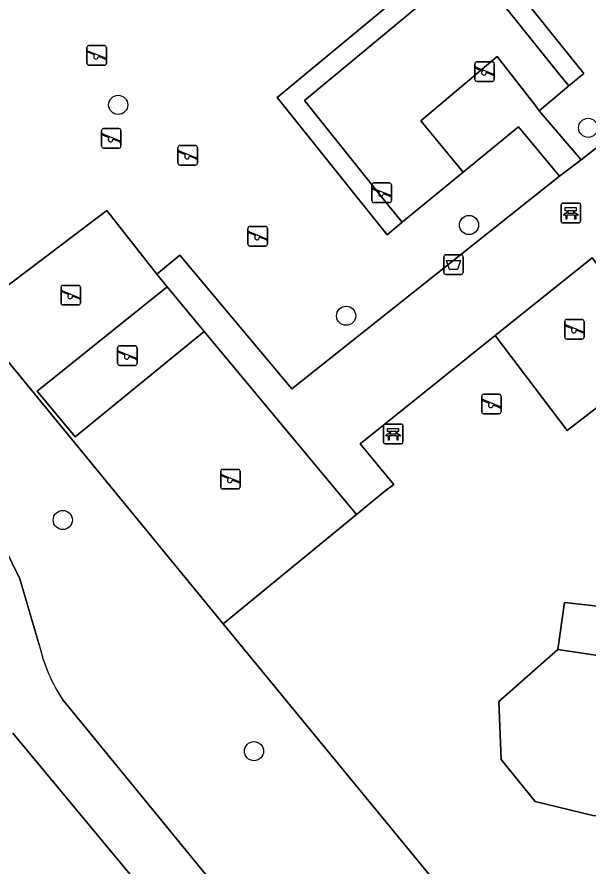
# Model space of a CAD drawing. Extents: x 159888 to 160761, y 384031 to 384750.
# Drawn here: x 160267.05 to 160296.22, y 384132.05 to 384175.41 of the extents above; entities that cross this region are included whole.
import ezdxf

# ---------------------------------------------------------------- set-up
doc = ezdxf.new("R2010")
doc.units = 0
for name, color, linetype in [('IMGEO_Afvalbak', 7, 'Continuous'), ('IMGEO_Bank', 7, 'Continuous'), ('IMGEO_Boom', 7, 'Continuous'), ('IMGEO_Groenvoorziening', 7, 'Continuous'), ('IMGEO_Hek', 7, 'Continuous'), ('IMGEO_Loofbos', 7, 'Continuous'), ('IMGEO_Speelvoorziening', 7, 'Continuous'), ('IMGEO_Terreindeel_gesloten', 7, 'Continuous'), ('IMGEO_Terreindeel_zand', 7, 'Continuous'), ('IMGEO_Voetpad_gesloten', 7, 'Continuous'), ('IMGEO_Voetpad_open', 7, 'Continuous')]:
    doc.layers.add(name, color=color, linetype=linetype)

msp = doc.modelspace()

# ---------------------------------------------------------------- linework, layer by layer
at = {"layer": 'IMGEO_Afvalbak'}
for p, q in [((160288.849, 384162.362), (160288.849, 384163.162)), ((160288.849, 384163.162), (160288.849, 384162.362)), ((160288.949, 384163.262), (160289.739, 384163.262)), ((160289.739, 384163.262), (160288.949, 384163.262)), ((160289.839, 384163.162), (160289.839, 384162.362)), ((160289.839, 384162.362), (160289.839, 384163.162)), ((160289.739, 384162.262), (160288.949, 384162.262)), ((160288.949, 384162.262), (160289.739, 384162.262))]:
    msp.add_line(p, q, dxfattribs=at)
msp.add_lwpolyline([(160288.992, 384162.976), (160289.696, 384162.976), (160289.547, 384162.506), (160289.141, 384162.506), (160288.992, 384162.976)], dxfattribs=at)
for centre, start, end in [((160288.949, 384163.162), 90, 180), ((160288.949, 384163.162), 90, 180), ((160289.739, 384163.162), 0, 90), ((160289.739, 384163.162), 360, 90), ((160288.949, 384162.362), 180, 270), ((160288.949, 384162.362), 180, 270), ((160289.739, 384162.362), 270, 0), ((160289.739, 384162.362), 270, 0)]:
    msp.add_arc(centre, 0.1, start, end, dxfattribs=at)
at = {"layer": 'IMGEO_Bank'}
for p, q in [((160294.84, 384164.972), (160294.84, 384165.813)), ((160294.84, 384165.813), (160294.84, 384164.972)), ((160294.915, 384165.897), (160295.756, 384165.897)), ((160295.756, 384165.897), (160294.915, 384165.897)), ((160295.84, 384165.822), (160295.84, 384164.981)), ((160295.84, 384164.981), (160295.84, 384165.822)), ((160295.537, 384165.295), (160295.144, 384165.295)), ((160295.149, 384165.403), (160295.149, 384165.509)), ((160295.193, 384165.509), (160295.193, 384165.403)), ((160295.481, 384165.515), (160295.199, 384165.515)), ((160295.199, 384165.397), (160295.481, 384165.397)), ((160295.487, 384165.403), (160295.487, 384165.509)), ((160295.531, 384165.509), (160295.531, 384165.403)), ((160295.765, 384164.897), (160294.924, 384164.897)), ((160294.924, 384164.897), (160295.765, 384164.897)), ((160285.764, 384153.69), (160285.764, 384154.531)), ((160285.764, 384154.531), (160285.764, 384153.69)), ((160285.839, 384154.615), (160286.68, 384154.615)), ((160286.68, 384154.615), (160285.839, 384154.615)), ((160286.764, 384154.54), (160286.764, 384153.699)), ((160286.764, 384153.699), (160286.764, 384154.54)), ((160286.461, 384154.013), (160286.068, 384154.013)), ((160286.073, 384154.121), (160286.073, 384154.227)), ((160286.117, 384154.227), (160286.117, 384154.121)), ((160286.405, 384154.233), (160286.123, 384154.233)), ((160286.123, 384154.115), (160286.405, 384154.115)), ((160286.411, 384154.121), (160286.411, 384154.227)), ((160286.455, 384154.227), (160286.455, 384154.121)), ((160286.689, 384153.615), (160285.848, 384153.615)), ((160285.848, 384153.615), (160286.689, 384153.615))]:
    msp.add_line(p, q, dxfattribs=at)
for points in [[(160295.143, 384165.515), (160295.057, 384165.515), (160295.057, 384165.676), (160295.62, 384165.676), (160295.62, 384165.515), (160295.537, 384165.515)], [(160295.087, 384165.295), (160294.945, 384165.295), (160295.057, 384165.397), (160295.143, 384165.397)], [(160295.137, 384165.288), (160295.137, 384165.081), (160295.094, 384165.081), (160295.094, 384165.288)], [(160295.537, 384165.397), (160295.62, 384165.397), (160295.732, 384165.295), (160295.593, 384165.295)], [(160295.587, 384165.288), (160295.587, 384165.081), (160295.543, 384165.081), (160295.543, 384165.288)], [(160286.067, 384154.233), (160285.981, 384154.233), (160285.981, 384154.394), (160286.544, 384154.394), (160286.544, 384154.233), (160286.461, 384154.233)], [(160286.011, 384154.013), (160285.869, 384154.013), (160285.981, 384154.115), (160286.067, 384154.115)], [(160286.061, 384154.006), (160286.061, 384153.799), (160286.018, 384153.799), (160286.018, 384154.006)], [(160286.461, 384154.115), (160286.544, 384154.115), (160286.656, 384154.013), (160286.517, 384154.013)], [(160286.511, 384154.006), (160286.511, 384153.799), (160286.467, 384153.799), (160286.467, 384154.006)]]:
    msp.add_lwpolyline(points, dxfattribs=at)
for centre, radius, start, end in [((160294.918, 384165.819), 0.0779, 92.4484, 184.2845), ((160294.918, 384165.819), 0.0779, 92.4484, 184.2845), ((160295.762, 384165.819), 0.0779, 2.4484, 94.2845), ((160295.762, 384165.819), 0.0779, 2.4484, 94.2845), ((160295.087, 384165.288), 0.00671, 2.8957, 87.1043), ((160295.144, 384165.288), 0.00671, 92.8957, 177.1043), ((160295.142, 384165.508), 0.00671, 2.8957, 87.1043), ((160295.142, 384165.404), 0.00671, 272.8957, 357.1043), ((160295.199, 384165.508), 0.00671, 92.8957, 177.1043), ((160295.199, 384165.404), 0.00671, 182.8957, 267.1043), ((160295.481, 384165.508), 0.00671, 2.8957, 87.1043), ((160295.481, 384165.404), 0.00671, 272.8957, 357.1043), ((160295.538, 384165.508), 0.00671, 92.8957, 177.1043), ((160295.538, 384165.404), 0.00671, 182.8957, 267.1043), ((160295.536, 384165.288), 0.00671, 2.8957, 87.1043), ((160295.593, 384165.288), 0.00671, 92.8957, 177.1043), ((160294.918, 384164.975), 0.0779, 182.4484, 274.2845), ((160294.918, 384164.975), 0.0779, 182.4484, 274.2845), ((160295.762, 384164.975), 0.0779, 272.4484, 4.2845), ((160295.762, 384164.975), 0.0779, 272.4484, 4.2845), ((160285.842, 384154.537), 0.0779, 92.4484, 184.2845), ((160285.842, 384154.537), 0.0779, 92.4484, 184.2845), ((160286.686, 384154.537), 0.0779, 2.4484, 94.2845), ((160286.686, 384154.537), 0.0779, 2.4484, 94.2845), ((160286.011, 384154.006), 0.00671, 2.8957, 87.1043), ((160286.068, 384154.006), 0.00671, 92.8957, 177.1043), ((160286.066, 384154.226), 0.00671, 2.8957, 87.1043), ((160286.066, 384154.122), 0.00671, 272.8957, 357.1043), ((160286.123, 384154.226), 0.00671, 92.8957, 177.1043), ((160286.123, 384154.122), 0.00671, 182.8957, 267.1043), ((160286.405, 384154.226), 0.00671, 2.8957, 87.1043), ((160286.405, 384154.122), 0.00671, 272.8957, 357.1043), ((160286.462, 384154.226), 0.00671, 92.8957, 177.1043), ((160286.462, 384154.122), 0.00671, 182.8957, 267.1043), ((160286.46, 384154.006), 0.00671, 2.8957, 87.1043), ((160286.517, 384154.006), 0.00671, 92.8957, 177.1043), ((160285.842, 384153.693), 0.0779, 182.4484, 274.2845), ((160285.842, 384153.693), 0.0779, 182.4484, 274.2845), ((160286.686, 384153.693), 0.0779, 272.4484, 4.2845), ((160286.686, 384153.693), 0.0779, 272.4484, 4.2845)]:
    msp.add_arc(centre, radius, start, end, dxfattribs=at)
at = {"layer": 'IMGEO_Boom'}
for centre in [(160272.221, 384170.92), (160296.223, 384169.748), (160290.14, 384164.783), (160283.862, 384160.15), (160269.39, 384149.717), (160279.154, 384137.911)]:
    msp.add_circle(centre, 0.489, dxfattribs=at)
at = {"layer": 'IMGEO_Groenvoorziening'}
for points in [[(160290.341, 384179.591), (160295.996, 384172.524), (160295.244, 384171.896), (160293.714, 384170.618), (160295.871, 384168.118), (160307.246, 384177.051), (160301.391, 384182.317), (160300.158, 384183.369), (160299.803, 384183.751)], [(160264.608, 384160.21), (160271.638, 384165.532), (160274.194, 384162.272), (160275.363, 384163.244), (160281.092, 384156.411), (160294.769, 384167.279), (160292.662, 384169.805), (160289.836, 384167.48), (160286.727, 384164.922), (160285.955, 384164.286), (160280.34, 384171.293), (160290.341, 384179.591)], [(160243.227, 384176.784), (160244.171, 384175.37), (160266.388, 384148.343), (160267.193, 384146.72), (160268.184, 384143.338)], [(160324.007, 384087.931), (160277.589, 384144.414), (160264.608, 384160.21)], [(160300.42, 384157.927), (160300.432, 384157.941), (160300.213, 384158.196), (160300.017, 384158.045), (160295.146, 384154.295), (160291.475, 384159.134), (160284.58, 384153.615), (160286.304, 384151.528), (160285.841, 384151.184), (160284.4, 384150.002), (160277.589, 384144.414), (160324.007, 384087.931)], [(160302.529, 384149.812), (160302.344, 384149.48), (160298.682, 384144.692), (160298.42, 384142.539), (160298.598, 384142.512), (160299.535, 384139.968), (160300.192, 384136.814), (160298.433, 384134.61), (160296.471, 384134.62), (160293.519, 384135.338), (160291.78, 384137.481), (160291.669, 384140.453), (160294.674, 384143.104), (160295.019, 384145.507), (160297.921, 384145.183), (160301.189, 384150.304), (160301.379, 384150.576)], [(160269.393, 384140.528), (160300.211, 384102.872)]]:
    msp.add_lwpolyline(points, dxfattribs=at)
msp.add_arc((160276.463, 384145.235), 8.493, 192.9051, 213.6544, dxfattribs=at)
at = {"layer": 'IMGEO_Hek'}
for points in [[(160316.691, 384188.671), (160318.655, 384188.161), (160320.203, 384186.297), (160370.292, 384125.992), (160324.007, 384087.931), (160277.589, 384144.414)], [(160277.589, 384144.414), (160264.608, 384160.21)]]:
    msp.add_lwpolyline(points, dxfattribs=at)
at = {"layer": 'IMGEO_Loofbos'}
msp.add_lwpolyline([(160066.68, 384370.291), (160193.352, 384215.552), (160194.058, 384214.708), (160268.036, 384124.35), (160288.101, 384100.341), (160297.593, 384089.785), (160298.492, 384090.532), (160299.782, 384091.604), (160299.243, 384092.196), (160298.784, 384092.872), (160298.42, 384094.039), (160299.009, 384094.843), (160301.787, 384093.748), (160302.104, 384093.532), (160305.284, 384096.175), (160304.192, 384096.933), (160301.655, 384098.535), (160299.267, 384100.372), (160297.058, 384102.422), (160295.057, 384104.657), (160286.755, 384114.838), (160266.831, 384138.832)], dxfattribs=at)
at = {"layer": 'IMGEO_Speelvoorziening'}
for p, q in [((160270.724, 384173.945), (160271.514, 384173.945)), ((160271.514, 384173.945), (160270.724, 384173.945)), ((160270.624, 384173.045), (160270.624, 384173.845)), ((160270.624, 384173.845), (160270.624, 384173.045)), ((160271.007, 384173.473), (160270.668, 384173.61)), ((160270.693, 384173.67), (160271.569, 384173.317)), ((160271.614, 384173.845), (160271.614, 384173.045)), ((160271.614, 384173.045), (160271.614, 384173.845)), ((160271.545, 384173.257), (160271.205, 384173.394)), ((160290.54, 384173.12), (160291.33, 384173.12)), ((160291.33, 384173.12), (160290.54, 384173.12)), ((160271.514, 384172.945), (160270.724, 384172.945)), ((160270.724, 384172.945), (160271.514, 384172.945)), ((160290.44, 384172.22), (160290.44, 384173.02)), ((160290.44, 384173.02), (160290.44, 384172.22)), ((160290.823, 384172.648), (160290.484, 384172.785)), ((160290.509, 384172.845), (160291.385, 384172.492)), ((160291.43, 384173.02), (160291.43, 384172.22)), ((160291.43, 384172.22), (160291.43, 384173.02)), ((160291.361, 384172.432), (160291.021, 384172.569)), ((160291.33, 384172.12), (160290.54, 384172.12)), ((160290.54, 384172.12), (160291.33, 384172.12)), ((160271.368, 384168.812), (160271.368, 384169.612)), ((160271.368, 384169.612), (160271.368, 384168.812)), ((160271.468, 384169.712), (160272.258, 384169.712)), ((160272.258, 384169.712), (160271.468, 384169.712)), ((160272.358, 384169.612), (160272.358, 384168.812)), ((160272.358, 384168.812), (160272.358, 384169.612)), ((160271.751, 384169.24), (160271.412, 384169.377)), ((160271.437, 384169.437), (160272.313, 384169.084)), ((160272.289, 384169.024), (160271.949, 384169.161)), ((160272.258, 384168.712), (160271.468, 384168.712)), ((160271.468, 384168.712), (160272.258, 384168.712)), ((160275.272, 384167.946), (160275.272, 384168.746)), ((160275.272, 384168.746), (160275.272, 384167.946)), ((160275.372, 384168.846), (160276.162, 384168.846)), ((160276.162, 384168.846), (160275.372, 384168.846)), ((160276.262, 384168.746), (160276.262, 384167.946)), ((160276.262, 384167.946), (160276.262, 384168.746)), ((160275.655, 384168.374), (160275.316, 384168.511)), ((160275.341, 384168.571), (160276.217, 384168.218)), ((160276.193, 384168.158), (160275.853, 384168.295)), ((160276.162, 384167.846), (160275.372, 384167.846)), ((160275.372, 384167.846), (160276.162, 384167.846)), ((160285.183, 384166.03), (160285.183, 384166.83)), ((160285.183, 384166.83), (160285.183, 384166.03)), ((160285.566, 384166.458), (160285.227, 384166.595)), ((160285.252, 384166.655), (160286.128, 384166.302)), ((160285.283, 384166.93), (160286.073, 384166.93)), ((160286.073, 384166.93), (160285.283, 384166.93)), ((160286.173, 384166.83), (160286.173, 384166.03)), ((160286.173, 384166.03), (160286.173, 384166.83)), ((160286.104, 384166.242), (160285.764, 384166.379)), ((160286.073, 384165.93), (160285.283, 384165.93)), ((160285.283, 384165.93), (160286.073, 384165.93)), ((160278.849, 384163.812), (160278.849, 384164.612)), ((160278.849, 384164.612), (160278.849, 384163.812)), ((160279.232, 384164.24), (160278.893, 384164.377)), ((160278.918, 384164.437), (160279.794, 384164.084)), ((160278.949, 384164.712), (160279.739, 384164.712)), ((160279.739, 384164.712), (160278.949, 384164.712)), ((160279.839, 384164.612), (160279.839, 384163.812)), ((160279.839, 384163.812), (160279.839, 384164.612)), ((160279.77, 384164.024), (160279.43, 384164.161)), ((160279.739, 384163.712), (160278.949, 384163.712)), ((160278.949, 384163.712), (160279.739, 384163.712)), ((160269.3, 384160.8), (160269.3, 384161.6)), ((160269.3, 384161.6), (160269.3, 384160.8)), ((160269.683, 384161.228), (160269.344, 384161.365)), ((160269.369, 384161.425), (160270.245, 384161.072)), ((160269.4, 384161.7), (160270.19, 384161.7)), ((160270.19, 384161.7), (160269.4, 384161.7)), ((160270.29, 384161.6), (160270.29, 384160.8)), ((160270.29, 384160.8), (160270.29, 384161.6)), ((160270.221, 384161.012), (160269.881, 384161.149)), ((160270.19, 384160.7), (160269.4, 384160.7)), ((160269.4, 384160.7), (160270.19, 384160.7)), ((160295.027, 384159.058), (160295.027, 384159.858)), ((160295.027, 384159.858), (160295.027, 384159.058)), ((160295.41, 384159.486), (160295.071, 384159.623)), ((160295.096, 384159.683), (160295.972, 384159.33)), ((160295.127, 384159.958), (160295.917, 384159.958)), ((160295.917, 384159.958), (160295.127, 384159.958)), ((160296.017, 384159.858), (160296.017, 384159.058)), ((160296.017, 384159.058), (160296.017, 384159.858)), ((160295.948, 384159.27), (160295.608, 384159.407)), ((160295.917, 384158.958), (160295.127, 384158.958)), ((160295.127, 384158.958), (160295.917, 384158.958)), ((160272.191, 384157.717), (160272.191, 384158.517)), ((160272.191, 384158.517), (160272.191, 384157.717)), ((160272.26, 384158.342), (160273.136, 384157.989)), ((160272.291, 384158.617), (160273.081, 384158.617)), ((160273.081, 384158.617), (160272.291, 384158.617)), ((160273.181, 384158.517), (160273.181, 384157.717)), ((160273.181, 384157.717), (160273.181, 384158.517)), ((160272.574, 384158.145), (160272.235, 384158.282)), ((160273.112, 384157.929), (160272.772, 384158.066)), ((160273.081, 384157.617), (160272.291, 384157.617)), ((160272.291, 384157.617), (160273.081, 384157.617)), ((160290.889, 384156.141), (160291.679, 384156.141)), ((160291.679, 384156.141), (160290.889, 384156.141)), ((160290.789, 384155.241), (160290.789, 384156.041)), ((160290.789, 384156.041), (160290.789, 384155.241)), ((160291.172, 384155.669), (160290.833, 384155.806)), ((160290.858, 384155.866), (160291.734, 384155.513)), ((160291.779, 384156.041), (160291.779, 384155.241)), ((160291.779, 384155.241), (160291.779, 384156.041)), ((160291.71, 384155.453), (160291.37, 384155.59)), ((160291.679, 384155.141), (160290.889, 384155.141)), ((160290.889, 384155.141), (160291.679, 384155.141)), ((160277.557, 384152.304), (160278.347, 384152.304)), ((160278.347, 384152.304), (160277.557, 384152.304)), ((160277.457, 384151.404), (160277.457, 384152.204)), ((160277.457, 384152.204), (160277.457, 384151.404)), ((160277.84, 384151.832), (160277.501, 384151.969)), ((160277.526, 384152.029), (160278.402, 384151.676)), ((160278.447, 384152.204), (160278.447, 384151.404)), ((160278.447, 384151.404), (160278.447, 384152.204)), ((160278.378, 384151.616), (160278.038, 384151.753)), ((160278.347, 384151.304), (160277.557, 384151.304)), ((160277.557, 384151.304), (160278.347, 384151.304))]:
    msp.add_line(p, q, dxfattribs=at)
for centre, radius, start, end in [((160270.724, 384173.845), 0.1, 90, 180), ((160270.724, 384173.845), 0.1, 90, 180), ((160271.514, 384173.845), 0.1, 0, 90), ((160271.514, 384173.845), 0.1, 360, 90), ((160270.681, 384173.64), 0.0327, 68.078, 248.078), ((160271.086, 384173.383), 0.12, 130.9928, 5.1632), ((160270.724, 384173.045), 0.1, 180, 270), ((160270.724, 384173.045), 0.1, 180, 270), ((160271.514, 384173.045), 0.1, 270, 0), ((160271.514, 384173.045), 0.1, 270, 0), ((160271.557, 384173.287), 0.0327, 248.078, 68.078), ((160290.54, 384173.02), 0.1, 90, 180), ((160290.54, 384173.02), 0.1, 90, 180), ((160291.33, 384173.02), 0.1, 0, 90), ((160291.33, 384173.02), 0.1, 360, 90), ((160290.497, 384172.815), 0.0327, 68.078, 248.078), ((160290.902, 384172.558), 0.12, 130.9928, 5.1632), ((160290.54, 384172.22), 0.1, 180, 270), ((160290.54, 384172.22), 0.1, 180, 270), ((160291.33, 384172.22), 0.1, 270, 0), ((160291.33, 384172.22), 0.1, 270, 0), ((160291.373, 384172.462), 0.0327, 248.078, 68.078), ((160271.468, 384169.612), 0.1, 90, 180), ((160271.468, 384169.612), 0.1, 90, 180), ((160272.258, 384169.612), 0.1, 0, 90), ((160272.258, 384169.612), 0.1, 360, 90), ((160271.425, 384169.407), 0.0327, 68.078, 248.078), ((160271.83, 384169.15), 0.12, 130.9928, 5.1632), ((160271.468, 384168.812), 0.1, 180, 270), ((160271.468, 384168.812), 0.1, 180, 270), ((160272.258, 384168.812), 0.1, 270, 0), ((160272.258, 384168.812), 0.1, 270, 0), ((160272.301, 384169.054), 0.0327, 248.078, 68.078), ((160275.372, 384168.746), 0.1, 90, 180), ((160275.372, 384168.746), 0.1, 90, 180), ((160276.162, 384168.746), 0.1, 0, 90), ((160276.162, 384168.746), 0.1, 360, 90), ((160275.329, 384168.541), 0.0327, 68.078, 248.078), ((160275.734, 384168.284), 0.12, 130.9928, 5.1632), ((160275.372, 384167.946), 0.1, 180, 270), ((160275.372, 384167.946), 0.1, 180, 270), ((160276.162, 384167.946), 0.1, 270, 0), ((160276.162, 384167.946), 0.1, 270, 0), ((160276.205, 384168.188), 0.0327, 248.078, 68.078), ((160285.283, 384166.83), 0.1, 90, 180), ((160285.283, 384166.83), 0.1, 90, 180), ((160285.24, 384166.625), 0.0327, 68.078, 248.078), ((160286.073, 384166.83), 0.1, 0, 90), ((160286.073, 384166.83), 0.1, 360, 90), ((160285.645, 384166.368), 0.12, 130.9928, 5.1632), ((160286.116, 384166.272), 0.0327, 248.078, 68.078), ((160285.283, 384166.03), 0.1, 180, 270), ((160285.283, 384166.03), 0.1, 180, 270), ((160286.073, 384166.03), 0.1, 270, 0), ((160286.073, 384166.03), 0.1, 270, 0), ((160278.949, 384164.612), 0.1, 90, 180), ((160278.949, 384164.612), 0.1, 90, 180), ((160278.906, 384164.407), 0.0327, 68.078, 248.078), ((160279.739, 384164.612), 0.1, 0, 90), ((160279.739, 384164.612), 0.1, 360, 90), ((160279.311, 384164.15), 0.12, 130.9928, 5.1632), ((160279.782, 384164.054), 0.0327, 248.078, 68.078), ((160278.949, 384163.812), 0.1, 180, 270), ((160278.949, 384163.812), 0.1, 180, 270), ((160279.739, 384163.812), 0.1, 270, 0), ((160279.739, 384163.812), 0.1, 270, 0), ((160269.4, 384161.6), 0.1, 90, 180), ((160269.4, 384161.6), 0.1, 90, 180), ((160269.357, 384161.395), 0.0327, 68.078, 248.078), ((160270.19, 384161.6), 0.1, 0, 90), ((160270.19, 384161.6), 0.1, 360, 90), ((160269.762, 384161.138), 0.12, 130.9928, 5.1632), ((160270.233, 384161.042), 0.0327, 248.078, 68.078), ((160269.4, 384160.8), 0.1, 180, 270), ((160269.4, 384160.8), 0.1, 180, 270), ((160270.19, 384160.8), 0.1, 270, 0), ((160270.19, 384160.8), 0.1, 270, 0), ((160295.127, 384159.858), 0.1, 90, 180), ((160295.127, 384159.858), 0.1, 90, 180), ((160295.084, 384159.653), 0.0327, 68.078, 248.078), ((160295.917, 384159.858), 0.1, 0, 90), ((160295.917, 384159.858), 0.1, 360, 90), ((160295.489, 384159.396), 0.12, 130.9928, 5.1632), ((160295.96, 384159.3), 0.0327, 248.078, 68.078), ((160295.127, 384159.058), 0.1, 180, 270), ((160295.127, 384159.058), 0.1, 180, 270), ((160295.917, 384159.058), 0.1, 270, 0), ((160295.917, 384159.058), 0.1, 270, 0), ((160272.291, 384158.517), 0.1, 90, 180), ((160272.291, 384158.517), 0.1, 90, 180), ((160272.248, 384158.312), 0.0327, 68.078, 248.078), ((160273.081, 384158.517), 0.1, 0, 90), ((160273.081, 384158.517), 0.1, 360, 90), ((160272.653, 384158.055), 0.12, 130.9928, 5.1632), ((160273.124, 384157.959), 0.0327, 248.078, 68.078), ((160272.291, 384157.717), 0.1, 180, 270), ((160272.291, 384157.717), 0.1, 180, 270), ((160273.081, 384157.717), 0.1, 270, 0), ((160273.081, 384157.717), 0.1, 270, 0), ((160290.889, 384156.041), 0.1, 90, 180), ((160290.889, 384156.041), 0.1, 90, 180), ((160291.679, 384156.041), 0.1, 0, 90), ((160291.679, 384156.041), 0.1, 360, 90), ((160290.846, 384155.836), 0.0327, 68.078, 248.078), ((160291.251, 384155.579), 0.12, 130.9928, 5.1632), ((160291.722, 384155.483), 0.0327, 248.078, 68.078), ((160290.889, 384155.241), 0.1, 180, 270), ((160290.889, 384155.241), 0.1, 180, 270), ((160291.679, 384155.241), 0.1, 270, 0), ((160291.679, 384155.241), 0.1, 270, 0), ((160277.557, 384152.204), 0.1, 90, 180), ((160277.557, 384152.204), 0.1, 90, 180), ((160278.347, 384152.204), 0.1, 0, 90), ((160278.347, 384152.204), 0.1, 360, 90), ((160277.514, 384151.999), 0.0327, 68.078, 248.078), ((160277.919, 384151.742), 0.12, 130.9928, 5.1632), ((160277.557, 384151.404), 0.1, 180, 270), ((160277.557, 384151.404), 0.1, 180, 270), ((160278.347, 384151.404), 0.1, 270, 0), ((160278.347, 384151.404), 0.1, 270, 0), ((160278.39, 384151.646), 0.0327, 248.078, 68.078)]:
    msp.add_arc(centre, radius, start, end, dxfattribs=at)
at = {"layer": 'IMGEO_Terreindeel_gesloten'}
msp.add_lwpolyline([(160276.603, 384159.351), (160274.72, 384161.627), (160268.075, 384156.291), (160270.021, 384153.973)], close=True, dxfattribs=at)
at = {"layer": 'IMGEO_Terreindeel_zand'}
for points in [[(160291.575, 384173.397), (160293.525, 384170.898), (160293.714, 384170.618), (160295.244, 384171.896), (160294.603, 384172.664), (160290.196, 384178.172), (160281.735, 384171.152), (160286.102, 384165.702), (160286.727, 384164.922), (160289.836, 384167.48), (160287.686, 384170.11)], [(160276.603, 384159.351), (160270.021, 384153.973), (160268.075, 384156.291), (160274.72, 384161.627), (160274.194, 384162.272), (160271.638, 384165.532), (160264.608, 384160.21), (160277.589, 384144.414), (160284.4, 384150.002)], [(160296.435, 384163.104), (160291.475, 384159.134), (160295.146, 384154.295), (160300.017, 384158.045), (160300.213, 384158.196)], [(160298.598, 384142.512), (160298.42, 384142.539), (160294.674, 384143.104), (160291.669, 384140.453), (160291.78, 384137.481), (160293.519, 384135.338), (160296.471, 384134.62), (160298.433, 384134.61), (160300.192, 384136.814), (160299.535, 384139.968)]]:
    msp.add_lwpolyline(points, close=True, dxfattribs=at)
at = {"layer": 'IMGEO_Voetpad_gesloten'}
for points in [[(160268.184, 384143.338), (160267.193, 384146.72), (160266.388, 384148.343), (160244.171, 384175.37), (160243.227, 384176.784), (160239.296, 384180.874), (160237.262, 384181.725), (160235.83, 384182.324), (160235.392, 384182.622), (160234.901, 384182.957), (160232.399, 384185.644), (160221.514, 384198.644), (160208.499, 384214.558)], [(160300.211, 384102.872), (160269.393, 384140.528)], [(160266.831, 384138.832), (160286.755, 384114.838), (160295.057, 384104.657), (160297.058, 384102.422), (160299.267, 384100.372), (160301.655, 384098.535), (160304.192, 384096.933), (160305.284, 384096.175), (160305.801, 384095.817), (160307.185, 384094.433), (160329.276, 384067.978), (160330.927, 384069.677), (160308.4, 384097.134), (160307.589, 384097.979), (160306.65, 384098.693), (160305.618, 384099.249), (160303.767, 384100.154), (160301.99, 384101.197)]]:
    msp.add_lwpolyline(points, dxfattribs=at)
msp.add_lwpolyline([(160298.682, 384144.692), (160298.731, 384145.093), (160297.921, 384145.183), (160295.019, 384145.507), (160294.674, 384143.104), (160298.42, 384142.539)], close=True, dxfattribs=at)
msp.add_arc((160276.463, 384145.235), 8.493, 192.9051, 213.6544, dxfattribs=at)
at = {"layer": 'IMGEO_Voetpad_open'}
for points in [[(160290.341, 384179.591), (160280.34, 384171.293), (160285.955, 384164.286), (160286.727, 384164.922), (160286.102, 384165.702), (160281.735, 384171.152), (160290.196, 384178.172), (160294.603, 384172.664), (160295.244, 384171.896), (160295.996, 384172.524)], [(160293.714, 384170.618), (160293.525, 384170.898), (160291.575, 384173.397), (160287.686, 384170.11), (160289.836, 384167.48), (160292.662, 384169.805), (160294.769, 384167.279), (160295.871, 384168.118)]]:
    msp.add_lwpolyline(points, close=True, dxfattribs=at)
msp.add_lwpolyline([(160307.246, 384177.051), (160295.871, 384168.118), (160294.769, 384167.279), (160281.092, 384156.411), (160275.363, 384163.244), (160274.194, 384162.272), (160274.72, 384161.627), (160276.603, 384159.351), (160284.4, 384150.002), (160285.841, 384151.184), (160286.304, 384151.528), (160284.58, 384153.615), (160291.475, 384159.134), (160296.435, 384163.104), (160300.213, 384158.196), (160300.432, 384157.941)], dxfattribs=at)

doc.saveas('drawing.dxf')
